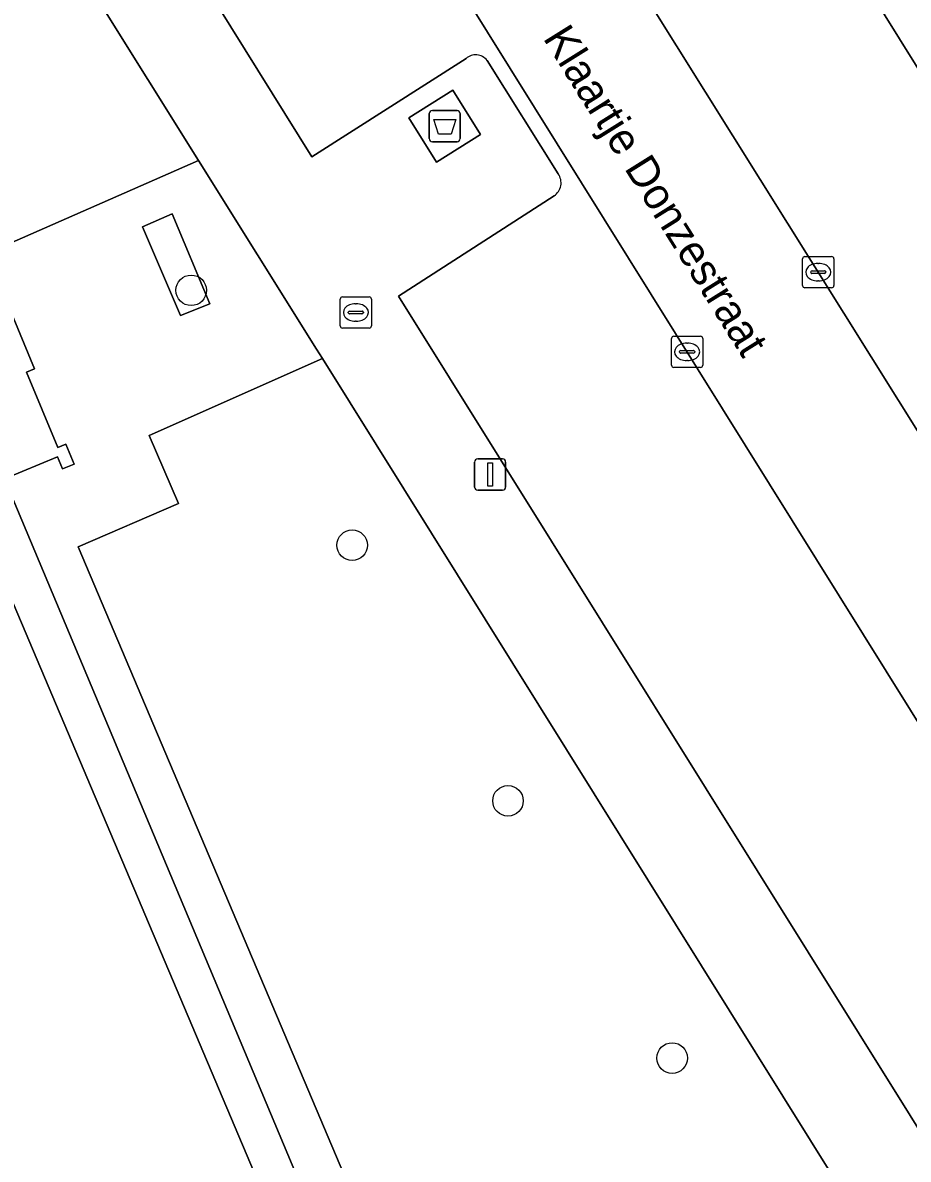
# Model space of a CAD drawing. Extents: x 160077 to 160948, y 386481 to 387498.
# Drawn here: x 160299.46 to 160327.78, y 387042.06 to 387078.43 of the extents above; entities that cross this region are included whole.
import ezdxf

# ---------------------------------------------------------------- set-up
doc = ezdxf.new("R2010")
doc.units = 0
for name, color, linetype in [('IMGEO_Afval_apart_plaats', 7, 'Continuous'), ('IMGEO_Boom', 7, 'Continuous'), ('IMGEO_Brandkraan', 7, 'Continuous'), ('IMGEO_Groenvoorziening', 7, 'Continuous'), ('IMGEO_Kolk', 7, 'Continuous'), ('IMGEO_Lichtmast', 7, 'Continuous'), ('IMGEO_Openbare_ruimte_label', 7, 'Continuous'), ('IMGEO_Pand', 7, 'Continuous'), ('IMGEO_Parkeervlak_open', 7, 'Continuous'), ('IMGEO_Rijbaan_lokaal_open', 7, 'Continuous'), ('IMGEO_Voetpad_gesloten', 7, 'Continuous'), ('IMGEO_Voetpad_open', 7, 'Continuous')]:
    doc.layers.add(name, color=color, linetype=linetype)

msp = doc.modelspace()

# ---------------------------------------------------------------- linework, layer by layer
at = {"layer": 'IMGEO_Afval_apart_plaats'}
for p, q in [((160312.56, 387075.618), (160313.35, 387075.618)), ((160313.35, 387075.618), (160312.56, 387075.618)), ((160312.46, 387074.718), (160312.46, 387075.518)), ((160312.46, 387075.518), (160312.46, 387074.718)), ((160313.45, 387075.518), (160313.45, 387074.718)), ((160313.45, 387074.718), (160313.45, 387075.518)), ((160313.35, 387074.618), (160312.56, 387074.618)), ((160312.56, 387074.618), (160313.35, 387074.618))]:
    msp.add_line(p, q, dxfattribs=at)
msp.add_lwpolyline([(160312.603, 387075.332), (160313.307, 387075.332), (160313.158, 387074.862), (160312.752, 387074.862), (160312.603, 387075.332)], dxfattribs=at)
for centre, start, end in [((160312.56, 387075.518), 90, 180), ((160312.56, 387075.518), 90, 180), ((160313.35, 387075.518), 0, 90), ((160313.35, 387075.518), 360, 90), ((160312.56, 387074.718), 180, 270), ((160312.56, 387074.718), 180, 270), ((160313.35, 387074.718), 270, 0), ((160313.35, 387074.718), 270, 0)]:
    msp.add_arc(centre, 0.1, start, end, dxfattribs=at)
at = {"layer": 'IMGEO_Boom'}
for centre in [(160304.846, 387069.864), (160309.994, 387061.71), (160314.979, 387053.531), (160320.23, 387045.302)]:
    msp.add_circle(centre, 0.489, dxfattribs=at)
at = {"layer": 'IMGEO_Brandkraan'}
for p, q in [((160309.612, 387068.729), (160309.612, 387069.581)), ((160309.687, 387069.655), (160310.539, 387069.655)), ((160310.1, 387069.435), (160310.125, 387069.435)), ((160310.613, 387069.581), (160310.613, 387068.729)), ((160309.871, 387069.149), (160309.871, 387069.161)), ((160310.309, 387069.112), (160309.911, 387069.112)), ((160309.914, 387069.198), (160310.312, 387069.198)), ((160310.355, 387069.161), (160310.355, 387069.149)), ((160310.539, 387068.655), (160309.687, 387068.655)), ((160310.123, 387068.875), (160310.098, 387068.875))]:
    msp.add_line(p, q, dxfattribs=at)
for points in [[(160309.612, 387068.729), (160309.612, 387069.581)], [(160309.687, 387069.655), (160310.539, 387069.655)], [(160310.613, 387069.581), (160310.613, 387068.729)], [(160310.539, 387068.655), (160309.687, 387068.655)]]:
    msp.add_lwpolyline(points, dxfattribs=at)
for centre, radius, start, end in [((160309.689, 387069.579), 0.0765, 91.552, 178.448), ((160309.689, 387069.579), 0.0765, 91.552, 178.448), ((160310.537, 387069.579), 0.0765, 1.552, 88.448), ((160310.537, 387069.579), 0.0765, 1.552, 88.448), ((160309.911, 387069.158), 0.0403, 85.8775, 175.7526), ((160309.908, 387069.148), 0.0366, 178.938, 274.7102), ((160310.312, 387069.155), 0.043, 264.8664, 352.4533), ((160310.316, 387069.16), 0.0386, 1.7309, 96.639), ((160309.689, 387068.731), 0.0765, 181.552, 268.448), ((160309.689, 387068.731), 0.0765, 181.552, 268.448), ((160310.537, 387068.731), 0.0765, 271.552, 358.448), ((160310.537, 387068.731), 0.0765, 271.552, 358.448)]:
    msp.add_arc(centre, radius, start, end, dxfattribs=at)
for centre, major_axis, ratio, start_param, end_param in [((160310.099, 387069.155), (-0.387, 0.002), 0.722429, 4.712389, 7.853982), ((160310.124, 387069.155), (-0.39, 0.002), 0.717154, 1.570796, 4.712389)]:
    msp.add_ellipse(centre, major_axis=major_axis, ratio=ratio, start_param=start_param, end_param=end_param, dxfattribs=at)
at = {"layer": 'IMGEO_Groenvoorziening'}
msp.add_lwpolyline([(160298.298, 387071.04), (160305.079, 387074.014), (160295.34, 387089.573)], dxfattribs=at)
msp.add_lwpolyline([(160344.043, 387011.607), (160339.387, 387019.061), (160309.043, 387067.68), (160303.501, 387065.215), (160304.436, 387063.04), (160301.226, 387061.655), (160322.921, 387010.441), (160324.258, 387011.006), (160325.476, 387008.122), (160324.051, 387007.52), (160326.961, 387000.883)], close=True, dxfattribs=at)
at = {"layer": 'IMGEO_Kolk'}
for p, q in [((160324.403, 387070.02), (160324.403, 387070.872)), ((160324.478, 387070.946), (160325.33, 387070.946)), ((160325.404, 387070.872), (160325.404, 387070.02)), ((160324.705, 387070.489), (160325.103, 387070.489)), ((160324.891, 387070.726), (160324.916, 387070.726)), ((160324.662, 387070.44), (160324.662, 387070.452)), ((160325.1, 387070.403), (160324.702, 387070.403)), ((160324.914, 387070.166), (160324.889, 387070.166)), ((160325.146, 387070.452), (160325.146, 387070.44)), ((160325.33, 387069.946), (160324.478, 387069.946)), ((160320.209, 387067.47), (160320.209, 387068.322)), ((160320.284, 387068.396), (160321.136, 387068.396)), ((160321.21, 387068.322), (160321.21, 387067.47)), ((160320.511, 387067.939), (160320.909, 387067.939)), ((160320.697, 387068.176), (160320.722, 387068.176)), ((160320.468, 387067.89), (160320.468, 387067.902)), ((160320.906, 387067.853), (160320.508, 387067.853)), ((160320.72, 387067.616), (160320.695, 387067.616)), ((160320.952, 387067.902), (160320.952, 387067.89)), ((160321.136, 387067.396), (160320.284, 387067.396))]:
    msp.add_line(p, q, dxfattribs=at)
for points in [[(160324.403, 387070.02), (160324.403, 387070.872)], [(160324.478, 387070.946), (160325.33, 387070.946)], [(160325.404, 387070.872), (160325.404, 387070.02)], [(160325.33, 387069.946), (160324.478, 387069.946)], [(160320.209, 387067.47), (160320.209, 387068.322)], [(160320.284, 387068.396), (160321.136, 387068.396)], [(160321.21, 387068.322), (160321.21, 387067.47)], [(160321.136, 387067.396), (160320.284, 387067.396)]]:
    msp.add_lwpolyline(points, dxfattribs=at)
for centre, radius, start, end in [((160324.48, 387070.87), 0.0765, 91.552, 178.448), ((160324.48, 387070.87), 0.0765, 91.552, 178.448), ((160325.328, 387070.87), 0.0765, 1.552, 88.448), ((160325.328, 387070.87), 0.0765, 1.552, 88.448), ((160324.702, 387070.449), 0.0403, 85.8775, 175.7526), ((160325.107, 387070.451), 0.0386, 1.7309, 96.639), ((160324.699, 387070.439), 0.0366, 178.938, 274.7102), ((160325.103, 387070.446), 0.043, 264.8664, 352.4533), ((160324.48, 387070.022), 0.0765, 181.552, 268.448), ((160324.48, 387070.022), 0.0765, 181.552, 268.448), ((160325.328, 387070.022), 0.0765, 271.552, 358.448), ((160325.328, 387070.022), 0.0765, 271.552, 358.448), ((160320.286, 387068.32), 0.0765, 91.552, 178.448), ((160320.286, 387068.32), 0.0765, 91.552, 178.448), ((160321.134, 387068.32), 0.0765, 1.552, 88.448), ((160321.134, 387068.32), 0.0765, 1.552, 88.448), ((160320.508, 387067.899), 0.0403, 85.8775, 175.7526), ((160320.913, 387067.901), 0.0386, 1.7309, 96.639), ((160320.505, 387067.889), 0.0366, 178.938, 274.7102), ((160320.909, 387067.896), 0.043, 264.8664, 352.4533), ((160320.286, 387067.472), 0.0765, 181.552, 268.448), ((160320.286, 387067.472), 0.0765, 181.552, 268.448), ((160321.134, 387067.472), 0.0765, 271.552, 358.448), ((160321.134, 387067.472), 0.0765, 271.552, 358.448)]:
    msp.add_arc(centre, radius, start, end, dxfattribs=at)
for centre, major_axis, ratio, start_param, end_param in [((160324.89, 387070.446), (-0.387, 0.002), 0.722429, 4.712389, 7.853982), ((160324.915, 387070.446), (-0.39, 0.002), 0.717154, 1.570796, 4.712389), ((160320.696, 387067.896), (-0.387, 0.002), 0.722429, 4.712389, 7.853982), ((160320.721, 387067.896), (-0.39, 0.002), 0.717154, 1.570796, 4.712389)]:
    msp.add_ellipse(centre, major_axis=major_axis, ratio=ratio, start_param=start_param, end_param=end_param, dxfattribs=at)
at = {"layer": 'IMGEO_Lichtmast'}
for p, q in [((160313.913, 387063.571), (160313.913, 387064.371)), ((160313.913, 387064.371), (160313.913, 387063.571)), ((160314.013, 387064.471), (160314.803, 387064.471)), ((160314.803, 387064.471), (160314.013, 387064.471)), ((160314.903, 387064.371), (160314.903, 387063.571)), ((160314.903, 387063.571), (160314.903, 387064.371)), ((160314.803, 387063.471), (160314.013, 387063.471)), ((160314.013, 387063.471), (160314.803, 387063.471))]:
    msp.add_line(p, q, dxfattribs=at)
msp.add_lwpolyline([(160314.333, 387064.346), (160314.483, 387064.346), (160314.483, 387063.596), (160314.333, 387063.596), (160314.333, 387064.346)], dxfattribs=at)
for centre, start, end in [((160314.013, 387064.371), 90, 180), ((160314.013, 387064.371), 90, 180), ((160314.803, 387064.371), 0, 90), ((160314.803, 387064.371), 360, 90), ((160314.013, 387063.571), 180, 270), ((160314.013, 387063.571), 180, 270), ((160314.803, 387063.571), 270, 0), ((160314.803, 387063.571), 270, 0)]:
    msp.add_arc(centre, 0.1, start, end, dxfattribs=at)
at = {"layer": 'IMGEO_Pand'}
for points in [[(160298.877, 387063.837), (160300.57, 387064.54), (160300.73, 387064.152), (160301.098, 387064.306), (160300.834, 387064.942), (160300.575, 387064.834), (160299.574, 387067.241), (160299.832, 387067.349), (160298.298, 387071.04)], [(160288.652, 387059.502), (160310.605, 387007.683), (160315.35, 387009.693), (160316.58, 387010.214), (160317.792, 387010.727), (160319.158, 387007.502), (160322.002, 387008.707), (160320.521, 387012.204), (160319.506, 387011.774), (160297.664, 387063.334)]]:
    msp.add_lwpolyline(points, dxfattribs=at)
at = {"layer": 'IMGEO_Parkeervlak_open'}
for points in [[(160306.963, 387093.751), (160306.938, 387093.646), (160306.888, 387093.493), (160306.825, 387093.346), (160306.75, 387093.204), (160306.662, 387093.07), (160306.562, 387092.944), (160299.657, 387088.656), (160308.704, 387074.139), (160313.636, 387077.284)], [(160335.324, 387065.368), (160321.167, 387088.081)], [(160352.547, 387016.942), (160328.585, 387055.274), (160308.312, 387087.772)], [(160314.192, 387087.558), (160327.471, 387066.343), (160347.453, 387034.413)], [(160314.309, 387077.22), (160316.586, 387073.589)], [(160316.457, 387072.888), (160311.479, 387069.679), (160342.585, 387019.867)]]:
    msp.add_lwpolyline(points, dxfattribs=at)
for centre, radius, start, end in [((160313.942, 387076.931), 0.467, 38.2374, 130.898), ((160316.179, 387073.302), 0.498, 303.9099, 35.236)]:
    msp.add_arc(centre, radius, start, end, dxfattribs=at)
at = {"layer": 'IMGEO_Rijbaan_lokaal_open'}
for points in [[(160347.453, 387034.413), (160327.471, 387066.343), (160314.192, 387087.558), (160313.33, 387088.935)], [(160308.312, 387087.772), (160328.585, 387055.274), (160352.547, 387016.942), (160356.728, 387019.59), (160354.231, 387023.611), (160354.195, 387023.671), (160353.989, 387024.056), (160353.818, 387024.459), (160353.683, 387024.875), (160353.587, 387025.301), (160353.528, 387025.734), (160353.509, 387026.171), (160353.529, 387026.608), (160353.588, 387027.041), (160353.685, 387027.467), (160353.82, 387027.883), (160353.992, 387028.285), (160354.198, 387028.671), (160354.439, 387029.036), (160354.711, 387029.378), (160355.012, 387029.695), (160355.341, 387029.983), (160355.694, 387030.241), (160358.635, 387032.059)]]:
    msp.add_lwpolyline(points, dxfattribs=at)
at = {"layer": 'IMGEO_Voetpad_gesloten'}
msp.add_lwpolyline([(160313.214, 387076.27), (160311.804, 387075.384), (160312.695, 387073.966), (160314.105, 387074.852)], close=True, dxfattribs=at)
at = {"layer": 'IMGEO_Voetpad_open'}
for points in [[(160295.34, 387089.573), (160305.079, 387074.014), (160308.857, 387067.977), (160309.043, 387067.68), (160339.387, 387019.061), (160344.043, 387011.607)], [(160313.636, 387077.284), (160308.704, 387074.139), (160299.657, 387088.656)], [(160321.167, 387088.081), (160335.324, 387065.368), (160351.778, 387039.174)], [(160316.586, 387073.589), (160314.309, 387077.22)], [(160322.921, 387010.441), (160301.226, 387061.655), (160304.436, 387063.04), (160303.501, 387065.215), (160309.043, 387067.68), (160308.857, 387067.977), (160305.079, 387074.014), (160298.298, 387071.04), (160299.832, 387067.349), (160299.574, 387067.241), (160300.575, 387064.834), (160300.834, 387064.942), (160301.098, 387064.306), (160300.73, 387064.152), (160300.57, 387064.54), (160298.877, 387063.837), (160320.521, 387012.204)], [(160311.479, 387069.679), (160316.457, 387072.888)], [(160342.585, 387019.867), (160311.479, 387069.679)]]:
    msp.add_lwpolyline(points, dxfattribs=at)
for points in [[(160312.695, 387073.966), (160311.804, 387075.384), (160313.214, 387076.27), (160314.105, 387074.852)], [(160304.505, 387069.056), (160303.291, 387071.896), (160304.232, 387072.315), (160305.441, 387069.432)], [(160305.441, 387069.432), (160304.232, 387072.315), (160303.291, 387071.896), (160304.505, 387069.056)], [(160298.877, 387063.837), (160297.664, 387063.334), (160319.506, 387011.774), (160320.521, 387012.204)]]:
    msp.add_lwpolyline(points, close=True, dxfattribs=at)
for centre, radius, start, end in [((160313.942, 387076.931), 0.467, 38.2374, 130.898), ((160316.179, 387073.302), 0.498, 303.9099, 35.236)]:
    msp.add_arc(centre, radius, start, end, dxfattribs=at)

# ---------------------------------------------------------------- texts
at = {"layer": 'IMGEO_Openbare_ruimte_label'}
msp.add_text('Klaartje Donzestraat', height=1, rotation=302.0054, dxfattribs=at).set_placement((160316.081, 387077.935))

doc.saveas('drawing.dxf')
